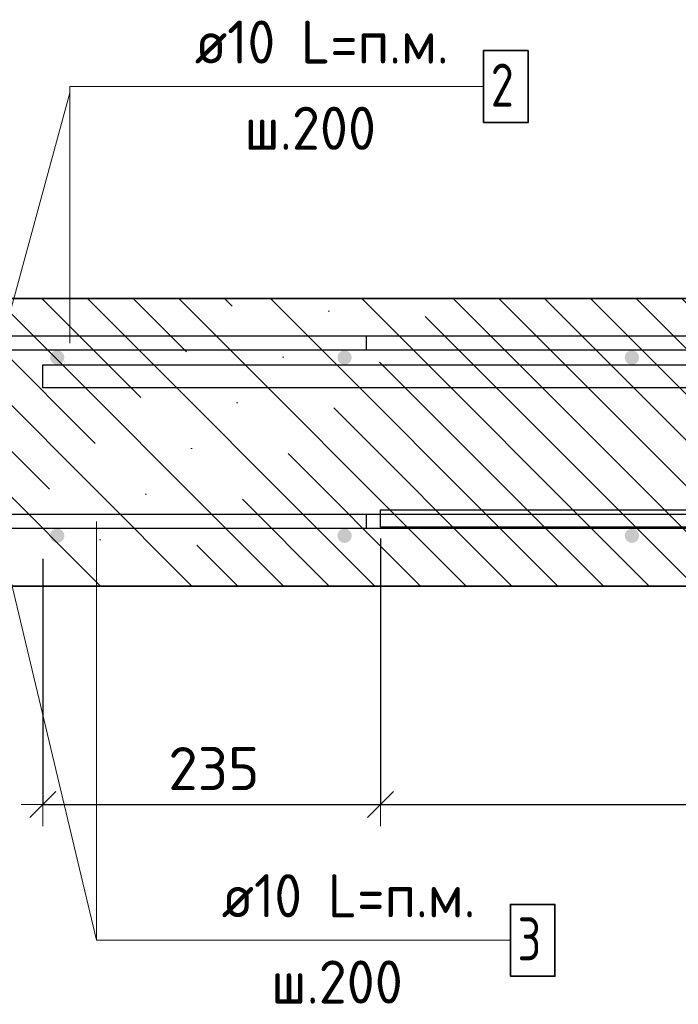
# Model space of a CAD drawing. Header units: metres. Extents: x -38 to 97, y -15 to 21.
# Tile 258 of 276: x 87.247 to 87.705, y -5.722 to -5.037. Entities that reach past the tile are written whole.
import ezdxf

# ---------------------------------------------------------------- set-up
doc = ezdxf.new("R2010")
doc.units = ezdxf.units.M
doc.header["$PDMODE"] = 65
for name, color, linetype, lineweight in [('XR$4$Арм. стержнями верхней зоны', 180, 'Continuous', 35), ('XR$4$Арм. стержнями нижней зоны', 180, 'Continuous', 35), ('XR$4$Арм.стержн. Арматура края', 96, 'Continuous', 35), ('XR$4$Арм.стержн.горизонт. 1', 180, 'Continuous', 35), ('XR$4$Арм.стержн.горизонт. 2', 202, 'Continuous', 35), ('XR$4$ВК__отв в полу 1-2 эт', 220, 'Continuous', 25), ('XR$4$Размерная линия (1)', 7, 'Continuous', 13), ('XR$5$Арм. стержнями верхней зоны', 180, 'Continuous', 35), ('XR$5$Арм. стержнями нижней зоны', 180, 'Continuous', 35), ('XR$5$Арм.стержн. Арматура края', 96, 'Continuous', 35), ('XR$5$Арм.стержн.горизонт. 1', 180, 'Continuous', 35), ('XR$5$Арм.стержн.горизонт. 2', 202, 'Continuous', 35), ('XR$5$ВК__отв в полу 1-2 эт', 220, 'Continuous', 25), ('XR$5$Размерная линия (1)', 7, 'Continuous', 13)]:
    doc.layers.add(name, color=color, linetype=linetype, lineweight=lineweight)
doc.styles.add('ISOCPEUR', font='txt')
doc.dimstyles.new('DIMSTYLE_24', dxfattribs={"dimtxt": 0.03, "dimasz": 0.03, "dimexe": 0, "dimexo": 0, "dimgap": 0.015, "dimtad": 2, "dimdec": 0, "dimlfac": 1000, "dimrnd": 5, "dimzin": 12, "dimdsep": 46, "dimtxsty": 'ISOCPEUR', "dimblk1": 'ALL_ML_STRICH', "dimblk2": 'ALL_ML_STRICH', "dimsah": 1, "dimcen": 0, "dimclrd": 7, "dimclre": 256, "dimclrt": 7, "dimadec": 0, "dimazin": 0, "dimtfac": 1, "dimtdec": 0, "dimtix": 1, "dimtmove": 2, "dimatfit": 3, "dimfxl": 0, "dimtzin": 0, "dimlwd": 0, "dimlwe": -3, "dimarcsym": 0})
pattern_1 = [(135, (0, 0), (-0.031819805, -0.031819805), [0.4, -0.05, 0, -0.05]), (135, (-0.01591, -0.01591), (-0.031819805, -0.031819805), [0.8, -0.1, 0.1, -0.1])]

# ---------------------------------------------------------------- blocks, each defined once
blk = doc.blocks.new('ALL_ML_STRICH')
at = {"color": 0, "linetype": 'ByBlock', "lineweight": -2}
for p, q in [((0, -0.5), (0, 0.5)), ((-0.3, -0.3), (0.3, 0.3)), ((-1, 0), (0.5, 0))]:
    blk.add_line(p, q, dxfattribs=at)
blk = doc.blocks.new('*D520')
at = {"layer": 'DEFPOINTS', "color": 7, "linetype": 'Continuous', "lineweight": 13, "transparency": 33554687}
for p in [(87.49808, -5.37781), (87.26308, -5.39181), (87.26308, -5.58282)]:
    blk.add_point(p, dxfattribs=at)
at = {"layer": 'XR$4$Размерная линия (1)', "color": 9, "linetype": 'Continuous', "lineweight": -2, "true_color": 0xc7c7c7, "transparency": 33554687}
for p, q in [((87.49808, -5.39781), (87.49808, -5.58282)), ((87.26308, -5.41181), (87.26308, -5.58282))]:
    blk.add_line(p, q, dxfattribs=at)
at = {"layer": 'XR$4$Размерная линия (1)', "color": 7, "linetype": 'Continuous', "lineweight": -2, "transparency": 33554687}
blk.add_line((87.26308, -5.58282), (87.49808, -5.58282), dxfattribs=at)
at = {"layer": 'XR$4$Размерная линия (1)', "color": 7, "linetype": 'Continuous', "lineweight": 13, "transparency": 33554687, "xscale": 0.03, "yscale": 0.03, "zscale": 0.03, "rotation": 180}
blk.add_blockref('ALL_ML_STRICH', (87.26308, -5.58282), dxfattribs=at)
at = {"layer": 'XR$4$Размерная линия (1)', "color": 7, "linetype": 'Continuous', "lineweight": 13, "transparency": 33554687, "xscale": 0.03, "yscale": 0.03, "zscale": 0.03}
blk.add_blockref('ALL_ML_STRICH', (87.49808, -5.58282), dxfattribs=at)
at = {"layer": 'XR$4$Размерная линия (1)', "color": 7, "linetype": 'Continuous', "lineweight": 13, "transparency": 33554687, "insert": (87.38208, -5.55782), "char_height": 0.03, "width": 0.09, "attachment_point": 5, "style": 'ISOCPEUR'}
blk.add_mtext('\\A1;{235}', dxfattribs=at)
blk = doc.blocks.new('*D521')
at = {"layer": 'DEFPOINTS', "color": 7, "linetype": 'Continuous', "lineweight": 13, "transparency": 33554687}
for p in [(87.49808, -5.37781), (88.38308, -5.43081), (87.49808, -5.58282)]:
    blk.add_point(p, dxfattribs=at)
at = {"layer": 'XR$4$Размерная линия (1)', "color": 9, "linetype": 'Continuous', "lineweight": -2, "true_color": 0xc7c7c7, "transparency": 33554687}
for p, q in [((87.49808, -5.39781), (87.49808, -5.58282)), ((88.38308, -5.45081), (88.38308, -5.58282))]:
    blk.add_line(p, q, dxfattribs=at)
at = {"layer": 'XR$4$Размерная линия (1)', "color": 7, "linetype": 'Continuous', "lineweight": -2, "transparency": 33554687}
blk.add_line((87.49808, -5.58282), (88.38308, -5.58282), dxfattribs=at)
at = {"layer": 'XR$4$Размерная линия (1)', "color": 7, "linetype": 'Continuous', "lineweight": 13, "transparency": 33554687, "xscale": 0.03, "yscale": 0.03, "zscale": 0.03, "rotation": 180}
blk.add_blockref('ALL_ML_STRICH', (87.49808, -5.58282), dxfattribs=at)
at = {"layer": 'XR$4$Размерная линия (1)', "color": 7, "linetype": 'Continuous', "lineweight": 13, "transparency": 33554687, "xscale": 0.03, "yscale": 0.03, "zscale": 0.03}
blk.add_blockref('ALL_ML_STRICH', (88.38308, -5.58282), dxfattribs=at)
at = {"layer": 'XR$4$Размерная линия (1)', "color": 7, "linetype": 'Continuous', "lineweight": 13, "transparency": 33554687, "insert": (87.94208, -5.55782), "char_height": 0.03, "width": 0.09, "attachment_point": 5, "style": 'ISOCPEUR'}
blk.add_mtext('\\A1;{885}', dxfattribs=at)
blk = doc.blocks.new('*D808')
at = {"layer": 'DEFPOINTS', "color": 7, "linetype": 'Continuous', "lineweight": 13, "transparency": 33554687}
for p in [(87.49808, -5.37781), (87.26308, -5.39181), (87.26308, -5.58282)]:
    blk.add_point(p, dxfattribs=at)
at = {"layer": 'XR$5$Размерная линия (1)', "color": 9, "linetype": 'Continuous', "lineweight": -2, "true_color": 0xc7c7c7, "transparency": 33554687}
for p, q in [((87.49808, -5.39781), (87.49808, -5.58282)), ((87.26308, -5.41181), (87.26308, -5.58282))]:
    blk.add_line(p, q, dxfattribs=at)
at = {"layer": 'XR$5$Размерная линия (1)', "color": 7, "linetype": 'Continuous', "lineweight": -2, "transparency": 33554687}
blk.add_line((87.26308, -5.58282), (87.49808, -5.58282), dxfattribs=at)
at = {"layer": 'XR$5$Размерная линия (1)', "color": 7, "linetype": 'Continuous', "lineweight": 13, "transparency": 33554687, "xscale": 0.03, "yscale": 0.03, "zscale": 0.03, "rotation": 180}
blk.add_blockref('ALL_ML_STRICH', (87.26308, -5.58282), dxfattribs=at)
at = {"layer": 'XR$5$Размерная линия (1)', "color": 7, "linetype": 'Continuous', "lineweight": 13, "transparency": 33554687, "xscale": 0.03, "yscale": 0.03, "zscale": 0.03}
blk.add_blockref('ALL_ML_STRICH', (87.49808, -5.58282), dxfattribs=at)
at = {"layer": 'XR$5$Размерная линия (1)', "color": 7, "linetype": 'Continuous', "lineweight": 13, "transparency": 33554687, "insert": (87.38208, -5.55782), "char_height": 0.03, "width": 0.09, "attachment_point": 5, "style": 'ISOCPEUR'}
blk.add_mtext('\\A1;{235}', dxfattribs=at)
blk = doc.blocks.new('*D809')
at = {"layer": 'DEFPOINTS', "color": 7, "linetype": 'Continuous', "lineweight": 13, "transparency": 33554687}
for p in [(87.49808, -5.37781), (88.38308, -5.43081), (87.49808, -5.58282)]:
    blk.add_point(p, dxfattribs=at)
at = {"layer": 'XR$5$Размерная линия (1)', "color": 9, "linetype": 'Continuous', "lineweight": -2, "true_color": 0xc7c7c7, "transparency": 33554687}
for p, q in [((87.49808, -5.39781), (87.49808, -5.58282)), ((88.38308, -5.45081), (88.38308, -5.58282))]:
    blk.add_line(p, q, dxfattribs=at)
at = {"layer": 'XR$5$Размерная линия (1)', "color": 7, "linetype": 'Continuous', "lineweight": -2, "transparency": 33554687}
blk.add_line((87.49808, -5.58282), (88.38308, -5.58282), dxfattribs=at)
at = {"layer": 'XR$5$Размерная линия (1)', "color": 7, "linetype": 'Continuous', "lineweight": 13, "transparency": 33554687, "xscale": 0.03, "yscale": 0.03, "zscale": 0.03, "rotation": 180}
blk.add_blockref('ALL_ML_STRICH', (87.49808, -5.58282), dxfattribs=at)
at = {"layer": 'XR$5$Размерная линия (1)', "color": 7, "linetype": 'Continuous', "lineweight": 13, "transparency": 33554687, "xscale": 0.03, "yscale": 0.03, "zscale": 0.03}
blk.add_blockref('ALL_ML_STRICH', (88.38308, -5.58282), dxfattribs=at)
at = {"layer": 'XR$5$Размерная линия (1)', "color": 7, "linetype": 'Continuous', "lineweight": 13, "transparency": 33554687, "insert": (87.94208, -5.55782), "char_height": 0.03, "width": 0.09, "attachment_point": 5, "style": 'ISOCPEUR'}
blk.add_mtext('\\A1;{885}', dxfattribs=at)

msp = doc.modelspace()

# ---------------------------------------------------------------- hatches: boundary and pattern name
at = {"linetype": 'Continuous', "lineweight": 13, "transparency": 33554687}
h = msp.add_hatch(dxfattribs=at)
h.set_pattern_fill('__________540', scale=0.015, style=0, pattern_type=2)
h.set_pattern_definition(pattern_1)
h.paths.add_polyline_path([(88.38308, -5.43081), (88.38308, -5.23081), (87.19134, -5.23081), (87.19134, -5.43081)], flags=0)
h = msp.add_hatch(dxfattribs=at)
h.set_pattern_fill('__________540', scale=0.015, style=0, pattern_type=2)
h.set_pattern_definition(pattern_1)
h.paths.add_polyline_path([(88.38308, -5.43081), (88.38308, -5.23081), (87.19134, -5.23081), (87.19134, -5.43081)], flags=0)
at = {"layer": 'XR$4$Арм. стержнями верхней зоны', "linetype": 'Continuous', "lineweight": 50, "transparency": 33554687}
for points in [[(87.27808, -5.27181), (87.2777, -5.2699), (87.27662, -5.26827), (87.275, -5.26719), (87.27308, -5.26681), (87.27117, -5.26719), (87.26955, -5.26827), (87.26846, -5.2699), (87.26808, -5.27181), (87.26846, -5.27372), (87.26955, -5.27535), (87.27117, -5.27643), (87.27308, -5.27681), (87.275, -5.27643), (87.27662, -5.27535), (87.2777, -5.27372)], [(87.47808, -5.27181), (87.4777, -5.2699), (87.47662, -5.26827), (87.475, -5.26719), (87.47308, -5.26681), (87.47117, -5.26719), (87.46955, -5.26827), (87.46846, -5.2699), (87.46808, -5.27181), (87.46846, -5.27372), (87.46955, -5.27535), (87.47117, -5.27643), (87.47308, -5.27681), (87.475, -5.27643), (87.47662, -5.27535), (87.4777, -5.27372)], [(87.67808, -5.27181), (87.6777, -5.2699), (87.67662, -5.26827), (87.675, -5.26719), (87.67308, -5.26681), (87.67117, -5.26719), (87.66955, -5.26827), (87.66846, -5.2699), (87.66808, -5.27181), (87.66846, -5.27372), (87.66955, -5.27535), (87.67117, -5.27643), (87.67308, -5.27681), (87.675, -5.27643), (87.67662, -5.27535), (87.6777, -5.27372)]]:
    msp.add_hatch(color=4, dxfattribs=at).paths.add_polyline_path(points)
at = {"layer": 'XR$4$Арм. стержнями нижней зоны', "linetype": 'Continuous', "lineweight": 50, "transparency": 33554687}
for points in [[(87.27808, -5.39581), (87.2777, -5.3939), (87.27662, -5.39227), (87.275, -5.39119), (87.27308, -5.39081), (87.27117, -5.39119), (87.26955, -5.39227), (87.26846, -5.3939), (87.26808, -5.39581), (87.26846, -5.39772), (87.26955, -5.39935), (87.27117, -5.40043), (87.27308, -5.40081), (87.275, -5.40043), (87.27662, -5.39935), (87.2777, -5.39772)], [(87.47808, -5.39581), (87.4777, -5.3939), (87.47662, -5.39227), (87.475, -5.39119), (87.47308, -5.39081), (87.47117, -5.39119), (87.46955, -5.39227), (87.46846, -5.3939), (87.46808, -5.39581), (87.46846, -5.39772), (87.46955, -5.39935), (87.47117, -5.40043), (87.47308, -5.40081), (87.475, -5.40043), (87.47662, -5.39935), (87.4777, -5.39772)], [(87.67808, -5.39581), (87.6777, -5.3939), (87.67662, -5.39227), (87.675, -5.39119), (87.67308, -5.39081), (87.67117, -5.39119), (87.66955, -5.39227), (87.66846, -5.3939), (87.66808, -5.39581), (87.66846, -5.39772), (87.66955, -5.39935), (87.67117, -5.40043), (87.67308, -5.40081), (87.675, -5.40043), (87.67662, -5.39935), (87.6777, -5.39772)]]:
    msp.add_hatch(color=4, dxfattribs=at).paths.add_polyline_path(points)
at = {"layer": 'XR$5$Арм. стержнями верхней зоны', "linetype": 'Continuous', "lineweight": 50, "transparency": 33554687}
for points in [[(87.27808, -5.27181), (87.2777, -5.2699), (87.27662, -5.26827), (87.275, -5.26719), (87.27308, -5.26681), (87.27117, -5.26719), (87.26955, -5.26827), (87.26846, -5.2699), (87.26808, -5.27181), (87.26846, -5.27372), (87.26955, -5.27535), (87.27117, -5.27643), (87.27308, -5.27681), (87.275, -5.27643), (87.27662, -5.27535), (87.2777, -5.27372)], [(87.47808, -5.27181), (87.4777, -5.2699), (87.47662, -5.26827), (87.475, -5.26719), (87.47308, -5.26681), (87.47117, -5.26719), (87.46955, -5.26827), (87.46846, -5.2699), (87.46808, -5.27181), (87.46846, -5.27372), (87.46955, -5.27535), (87.47117, -5.27643), (87.47308, -5.27681), (87.475, -5.27643), (87.47662, -5.27535), (87.4777, -5.27372)], [(87.67808, -5.27181), (87.6777, -5.2699), (87.67662, -5.26827), (87.675, -5.26719), (87.67308, -5.26681), (87.67117, -5.26719), (87.66955, -5.26827), (87.66846, -5.2699), (87.66808, -5.27181), (87.66846, -5.27372), (87.66955, -5.27535), (87.67117, -5.27643), (87.67308, -5.27681), (87.675, -5.27643), (87.67662, -5.27535), (87.6777, -5.27372)]]:
    msp.add_hatch(color=4, dxfattribs=at).paths.add_polyline_path(points)
at = {"layer": 'XR$5$Арм. стержнями нижней зоны', "linetype": 'Continuous', "lineweight": 50, "transparency": 33554687}
for points in [[(87.27808, -5.39581), (87.2777, -5.3939), (87.27662, -5.39227), (87.275, -5.39119), (87.27308, -5.39081), (87.27117, -5.39119), (87.26955, -5.39227), (87.26846, -5.3939), (87.26808, -5.39581), (87.26846, -5.39772), (87.26955, -5.39935), (87.27117, -5.40043), (87.27308, -5.40081), (87.275, -5.40043), (87.27662, -5.39935), (87.2777, -5.39772)], [(87.47808, -5.39581), (87.4777, -5.3939), (87.47662, -5.39227), (87.475, -5.39119), (87.47308, -5.39081), (87.47117, -5.39119), (87.46955, -5.39227), (87.46846, -5.3939), (87.46808, -5.39581), (87.46846, -5.39772), (87.46955, -5.39935), (87.47117, -5.40043), (87.47308, -5.40081), (87.475, -5.40043), (87.47662, -5.39935), (87.4777, -5.39772)], [(87.67808, -5.39581), (87.6777, -5.3939), (87.67662, -5.39227), (87.675, -5.39119), (87.67308, -5.39081), (87.67117, -5.39119), (87.66955, -5.39227), (87.66846, -5.3939), (87.66808, -5.39581), (87.66846, -5.39772), (87.66955, -5.39935), (87.67117, -5.40043), (87.67308, -5.40081), (87.675, -5.40043), (87.67662, -5.39935), (87.6777, -5.39772)]]:
    msp.add_hatch(color=4, dxfattribs=at).paths.add_polyline_path(points)

# ---------------------------------------------------------------- linework, layer by layer
at = {"color": 7, "linetype": 'Continuous', "lineweight": 35, "transparency": 33554687}
for p, q in [((88.38308, -5.23081), (87.19134, -5.23081)), ((88.38308, -5.23081), (87.19134, -5.23081)), ((87.19134, -5.43081), (88.38308, -5.43081)), ((87.19134, -5.43081), (88.38308, -5.43081))]:
    msp.add_line(p, q, dxfattribs=at)
at = {"layer": 'XR$4$Арм. стержнями верхней зоны', "color": 7, "linetype": 'Continuous', "lineweight": 13, "transparency": 33554687}
for q in [(87.56985, -5.0833), (87.28185, -5.26181)]:
    msp.add_line((87.28185, -5.0833), q, dxfattribs=at)
at = {"layer": 'XR$4$Арм. стержнями верхней зоны', "color": 7, "linetype": 'Continuous', "lineweight": 35, "transparency": 33554687}
msp.add_lwpolyline([(87.56985, -5.1083), (87.60085, -5.1083), (87.60085, -5.0583), (87.56985, -5.0583), (87.56985, -5.1083)], dxfattribs=at)
at = {"layer": 'XR$4$Арм. стержнями верхней зоны', "color": 4, "linetype": 'Continuous', "lineweight": 25, "transparency": 33554687}
msp.add_lwpolyline([(87.18634, -5.25681), (88.35808, -5.25681), (88.35808, -5.26681), (87.18634, -5.26681), (87.18634, -5.25681)], dxfattribs=at)
msp.add_lwpolyline([(87.18634, -5.25681), (88.35808, -5.25681), (88.35808, -5.26681), (87.18634, -5.26681), (87.18634, -5.25681)], dxfattribs=at)
at = {"layer": 'XR$4$Арм. стержнями нижней зоны', "color": 4, "linetype": 'Continuous', "lineweight": 25, "transparency": 33554687}
msp.add_lwpolyline([(87.18634, -5.38081), (88.35808, -5.38081), (88.35808, -5.39081), (87.18634, -5.39081), (87.18634, -5.38081)], dxfattribs=at)
msp.add_lwpolyline([(87.18634, -5.38081), (88.35808, -5.38081), (88.35808, -5.39081), (87.18634, -5.39081), (87.18634, -5.38081)], dxfattribs=at)
at = {"layer": 'XR$4$Арм.стержн. Арматура края', "color": 7, "linetype": 'Continuous', "lineweight": 13, "transparency": 33554687}
for q in [(87.30051, -5.38581), (87.58851, -5.6773)]:
    msp.add_line((87.30051, -5.6773), q, dxfattribs=at)
at = {"layer": 'XR$4$Арм.стержн. Арматура края', "color": 4, "linetype": 'Continuous', "lineweight": 25, "transparency": 33554687}
for points in [[(87.18634, -5.25681), (87.48808, -5.25681), (87.48808, -5.26681), (87.18634, -5.26681), (87.18634, -5.25681)], [(87.18634, -5.25681), (87.48808, -5.25681), (87.48808, -5.26681), (87.18634, -5.26681), (87.18634, -5.25681)], [(87.48808, -5.39081), (87.18634, -5.39081), (87.18634, -5.38081), (87.48808, -5.38081), (87.48808, -5.39081)], [(87.48808, -5.39081), (87.18634, -5.39081), (87.18634, -5.38081), (87.48808, -5.38081), (87.48808, -5.39081)]]:
    msp.add_lwpolyline(points, dxfattribs=at)
at = {"layer": 'XR$4$Арм.стержн. Арматура края', "color": 7, "linetype": 'Continuous', "lineweight": 35, "transparency": 33554687}
msp.add_lwpolyline([(87.58851, -5.7023), (87.61951, -5.7023), (87.61951, -5.6523), (87.58851, -5.6523), (87.58851, -5.7023)], dxfattribs=at)
at = {"layer": 'XR$4$Арм.стержн.горизонт. 1', "color": 7, "linetype": 'Continuous', "lineweight": 25, "transparency": 33554687}
msp.add_lwpolyline([(89.60308, -5.29281), (87.26308, -5.29281), (87.26308, -5.27681), (89.60308, -5.27681), (89.60308, -5.29281)], dxfattribs=at)
msp.add_lwpolyline([(89.60308, -5.29281), (87.26308, -5.29281), (87.26308, -5.27681), (89.60308, -5.27681), (89.60308, -5.29281)], dxfattribs=at)
at = {"layer": 'XR$4$Арм.стержн.горизонт. 2', "color": 34, "linetype": 'Continuous', "lineweight": 25, "transparency": 33554687}
msp.add_lwpolyline([(87.49808, -5.37781), (89.44808, -5.37781), (89.44808, -5.38981), (87.49808, -5.38981), (87.49808, -5.37781)], dxfattribs=at)
msp.add_lwpolyline([(87.49808, -5.37781), (89.44808, -5.37781), (89.44808, -5.38981), (87.49808, -5.38981), (87.49808, -5.37781)], dxfattribs=at)
at = {"layer": 'XR$4$ВК__отв в полу 1-2 эт', "color": 7, "linetype": 'Continuous', "lineweight": 13, "transparency": 33554687}
for p, q in [((87.23308, -5.26581), (87.28185, -5.08774)), ((87.23308, -5.39581), (87.30051, -5.6773))]:
    msp.add_line(p, q, dxfattribs=at)
at = {"layer": 'XR$5$Арм. стержнями верхней зоны', "color": 7, "linetype": 'Continuous', "lineweight": 13, "transparency": 33554687}
for q in [(87.56985, -5.0833), (87.28185, -5.26181)]:
    msp.add_line((87.28185, -5.0833), q, dxfattribs=at)
at = {"layer": 'XR$5$Арм. стержнями верхней зоны', "color": 7, "linetype": 'Continuous', "lineweight": 35, "transparency": 33554687}
msp.add_lwpolyline([(87.56985, -5.1083), (87.60085, -5.1083), (87.60085, -5.0583), (87.56985, -5.0583), (87.56985, -5.1083)], dxfattribs=at)
at = {"layer": 'XR$5$Арм. стержнями верхней зоны', "color": 4, "linetype": 'Continuous', "lineweight": 25, "transparency": 33554687}
msp.add_lwpolyline([(87.18634, -5.25681), (88.35808, -5.25681), (88.35808, -5.26681), (87.18634, -5.26681), (87.18634, -5.25681)], dxfattribs=at)
msp.add_lwpolyline([(87.18634, -5.25681), (88.35808, -5.25681), (88.35808, -5.26681), (87.18634, -5.26681), (87.18634, -5.25681)], dxfattribs=at)
at = {"layer": 'XR$5$Арм. стержнями нижней зоны', "color": 4, "linetype": 'Continuous', "lineweight": 25, "transparency": 33554687}
msp.add_lwpolyline([(87.18634, -5.38081), (88.35808, -5.38081), (88.35808, -5.39081), (87.18634, -5.39081), (87.18634, -5.38081)], dxfattribs=at)
msp.add_lwpolyline([(87.18634, -5.38081), (88.35808, -5.38081), (88.35808, -5.39081), (87.18634, -5.39081), (87.18634, -5.38081)], dxfattribs=at)
at = {"layer": 'XR$5$Арм.стержн. Арматура края', "color": 7, "linetype": 'Continuous', "lineweight": 13, "transparency": 33554687}
for q in [(87.30051, -5.38581), (87.58851, -5.6773)]:
    msp.add_line((87.30051, -5.6773), q, dxfattribs=at)
at = {"layer": 'XR$5$Арм.стержн. Арматура края', "color": 4, "linetype": 'Continuous', "lineweight": 25, "transparency": 33554687}
for points in [[(87.18634, -5.25681), (87.48808, -5.25681), (87.48808, -5.26681), (87.18634, -5.26681), (87.18634, -5.25681)], [(87.18634, -5.25681), (87.48808, -5.25681), (87.48808, -5.26681), (87.18634, -5.26681), (87.18634, -5.25681)], [(87.48808, -5.39081), (87.18634, -5.39081), (87.18634, -5.38081), (87.48808, -5.38081), (87.48808, -5.39081)], [(87.48808, -5.39081), (87.18634, -5.39081), (87.18634, -5.38081), (87.48808, -5.38081), (87.48808, -5.39081)]]:
    msp.add_lwpolyline(points, dxfattribs=at)
at = {"layer": 'XR$5$Арм.стержн. Арматура края', "color": 7, "linetype": 'Continuous', "lineweight": 35, "transparency": 33554687}
msp.add_lwpolyline([(87.58851, -5.7023), (87.61951, -5.7023), (87.61951, -5.6523), (87.58851, -5.6523), (87.58851, -5.7023)], dxfattribs=at)
at = {"layer": 'XR$5$Арм.стержн.горизонт. 1', "color": 7, "linetype": 'Continuous', "lineweight": 25, "transparency": 33554687}
msp.add_lwpolyline([(89.60308, -5.29281), (87.26308, -5.29281), (87.26308, -5.27681), (89.60308, -5.27681), (89.60308, -5.29281)], dxfattribs=at)
msp.add_lwpolyline([(89.60308, -5.29281), (87.26308, -5.29281), (87.26308, -5.27681), (89.60308, -5.27681), (89.60308, -5.29281)], dxfattribs=at)
at = {"layer": 'XR$5$Арм.стержн.горизонт. 2', "color": 34, "linetype": 'Continuous', "lineweight": 25, "transparency": 33554687}
msp.add_lwpolyline([(87.49808, -5.37781), (89.44808, -5.37781), (89.44808, -5.38981), (87.49808, -5.38981), (87.49808, -5.37781)], dxfattribs=at)
msp.add_lwpolyline([(87.49808, -5.37781), (89.44808, -5.37781), (89.44808, -5.38981), (87.49808, -5.38981), (87.49808, -5.37781)], dxfattribs=at)
at = {"layer": 'XR$5$ВК__отв в полу 1-2 эт', "color": 7, "linetype": 'Continuous', "lineweight": 13, "transparency": 33554687}
for p, q in [((87.23308, -5.26581), (87.28185, -5.08774)), ((87.23308, -5.39581), (87.30051, -5.6773))]:
    msp.add_line(p, q, dxfattribs=at)

# ---------------------------------------------------------------- texts
at = {"layer": 'XR$4$Арм. стержнями верхней зоны', "color": 7, "linetype": 'Continuous', "lineweight": 25, "transparency": 33554687, "char_height": 0.03, "attachment_point": 7, "style": 'ISOCPEUR'}
for s, insert, width in [('\\W0.94;ø10 L=п.м.', (87.36885, -5.0673), 0.1999832), ('\\W0.78;2', (87.57485, -5.0973), 0.0326407), ('\\W0.95;ш.200 ', (87.40335, -5.1273), 0.1311996)]:
    msp.add_mtext(s, dxfattribs=dict(at, insert=insert, width=width))
at = {"layer": 'XR$4$Арм.стержн. Арматура края', "color": 7, "linetype": 'Continuous', "lineweight": 25, "transparency": 33554687, "char_height": 0.03, "attachment_point": 7, "style": 'ISOCPEUR'}
for s, insert, width in [('\\W0.94;ø10 L=п.м.', (87.38751, -5.6613), 0.1999832), ('\\W0.78;3', (87.59351, -5.6913), 0.0326407), ('\\W0.95;ш.200 ', (87.42201, -5.7213), 0.1311997)]:
    msp.add_mtext(s, dxfattribs=dict(at, insert=insert, width=width))
at = {"layer": 'XR$5$Арм. стержнями верхней зоны', "color": 7, "linetype": 'Continuous', "lineweight": 25, "transparency": 33554687, "char_height": 0.03, "attachment_point": 7, "style": 'ISOCPEUR'}
for s, insert, width in [('\\W0.94;ø10 L=п.м.', (87.36885, -5.0673), 0.1999832), ('\\W0.78;2', (87.57485, -5.0973), 0.0326407), ('\\W0.95;ш.200 ', (87.40335, -5.1273), 0.1311996)]:
    msp.add_mtext(s, dxfattribs=dict(at, insert=insert, width=width))
at = {"layer": 'XR$5$Арм.стержн. Арматура края', "color": 7, "linetype": 'Continuous', "lineweight": 25, "transparency": 33554687, "char_height": 0.03, "attachment_point": 7, "style": 'ISOCPEUR'}
for s, insert, width in [('\\W0.94;ø10 L=п.м.', (87.38751, -5.6613), 0.1999832), ('\\W0.78;3', (87.59351, -5.6913), 0.0326407), ('\\W0.95;ш.200 ', (87.42201, -5.7213), 0.1311997)]:
    msp.add_mtext(s, dxfattribs=dict(at, insert=insert, width=width))

# ---------------------------------------------------------------- dimensions: what is measured, and where the dimension line sits
at = {"layer": 'XR$4$Размерная линия (1)', "color": 7, "linetype": 'Continuous', "lineweight": 13, "transparency": 33554687}
for base, p1, p2, picture, middle in [((87.49808, -5.58282), (87.26308, -5.41181), (87.49808, -5.39781), '*D520', (87.38208, -5.55782)), ((88.38308, -5.58282), (87.49808, -5.39781), (88.38308, -5.45081), '*D521', (87.94208, -5.55782))]:
    dim = msp.add_linear_dim(base=base, p1=p1, p2=p2, dimstyle='DIMSTYLE_24', override={"dimpost": '<>', "dimclrd": 7, "dimclre": 9, "dimclrt": 7, "dimlwd": 0, "dimlwe": 65533}, dxfattribs=at)
    dim.commit()
    dim.dimension.update_dxf_attribs({"geometry": picture, "text_midpoint": middle, "dimtype": 160})
at = {"layer": 'XR$5$Размерная линия (1)', "color": 7, "linetype": 'Continuous', "lineweight": 13, "transparency": 33554687}
for base, p1, p2, picture, middle in [((87.49808, -5.58282), (87.26308, -5.41181), (87.49808, -5.39781), '*D808', (87.38208, -5.55782)), ((88.38308, -5.58282), (87.49808, -5.39781), (88.38308, -5.45081), '*D809', (87.94208, -5.55782))]:
    dim = msp.add_linear_dim(base=base, p1=p1, p2=p2, dimstyle='DIMSTYLE_24', override={"dimpost": '<>', "dimclrd": 7, "dimclre": 9, "dimclrt": 7, "dimlwd": 0, "dimlwe": 65533}, dxfattribs=at)
    dim.commit()
    dim.dimension.update_dxf_attribs({"geometry": picture, "text_midpoint": middle, "dimtype": 160})

doc.saveas('drawing.dxf')
